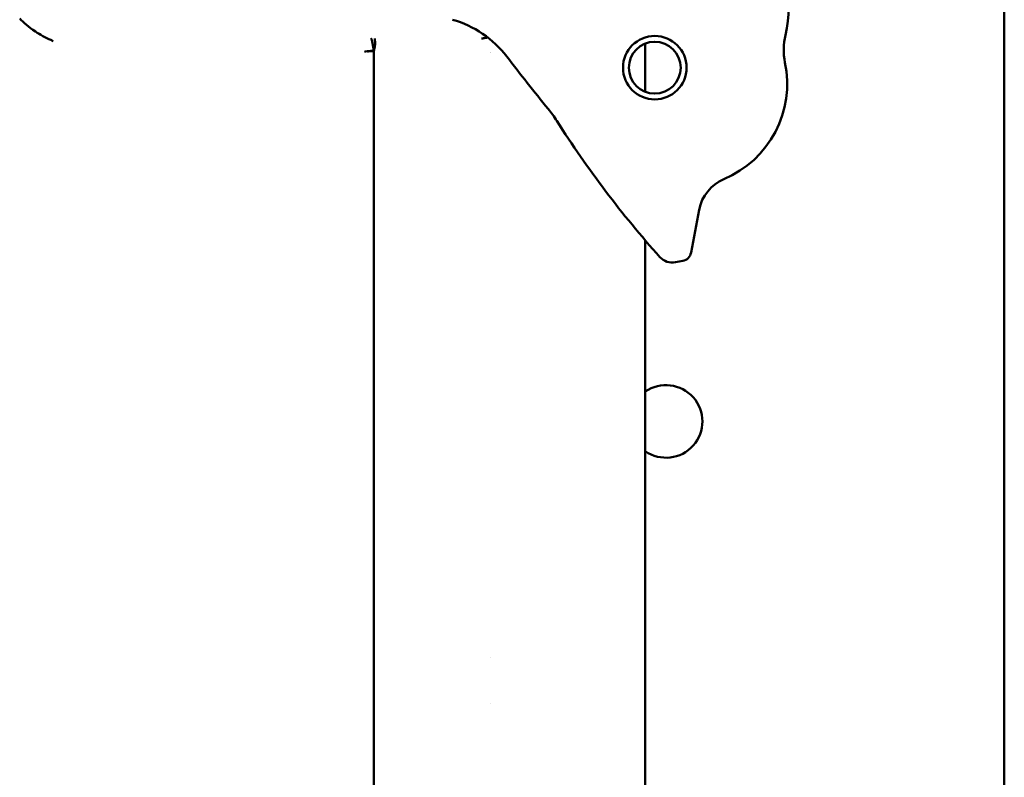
# Model space of a CAD drawing. Header units: millimetres. Extents: x 0 to 14369, y -869 to 2970.
# Tile 321 of 656: x 2118 to 2166, y 826 to 862. Entities that reach past the tile are written whole.
import ezdxf

# ---------------------------------------------------------------- set-up
doc = ezdxf.new("R2010")
doc.units = ezdxf.units.MM
doc.header["$LTSCALE"] = 10
doc.layers.add('Sichtbar (ISO)', color=7, linetype='Continuous', lineweight=50)

msp = doc.modelspace()

# ---------------------------------------------------------------- linework, layer by layer
at = {"layer": 'Sichtbar (ISO)'}
for p, q in [((2165.818, 1125.965), (2165.818, 641.735)), ((2135.441, 800.033), (2135.441, 860.736)), ((2148.518, 861.098), (2148.518, 858.771)), ((2150.723, 851.02), (2151.114, 853.088)), ((2148.518, 851.611), (2148.518, 654.38)), ((2149.968, 850.554), (2150.325, 850.622)), ((2141.05, 831.501), (2141.05, 831.501)), ((2141.05, 829.268), (2141.05, 829.268))]:
    msp.add_line(p, q, dxfattribs=at)
for radius in [1.53, 1.25]:
    msp.add_circle((2148.974, 859.935), radius, dxfattribs=at)
for centre, radius, start, end in [((2149.434, 862.901), 6, 346.5094, 38.4839), ((2137.874, 857.434), 5, 37.3755, 74.3202), ((2158.186, 860.801), 3, 166.5094, 191.8074), ((2138.911, 862.144), 2.6, 325.335, 325.3352), ((2221.315, 921.173), 100, 217.37547, 219.21696), ((2150.355, 859.164), 5, 292.9061, 11.8074), ((2139.191, 854.154), 6, 32.3985, 39.217), ((2186.474, 884.159), 50, 212.3985, 221.8399), ((2153.08, 852.716), 2, 112.9061, 169.2785), ((2149.819, 851.34), 0.8, 221.8399, 280.7597), ((2150.232, 851.113), 0.5, 280.7597, 349.2785), ((2149.518, 842.885), 1.75, 235.1501, 124.8499), ((2149.518, 842.885), 1.75, 235.1501, 124.8499)]:
    msp.add_arc(centre, radius, start, end, dxfattribs=at)
msp.add_ellipse((2135.499, 860.692), major_axis=(-0.507, 0.002), ratio=0.111398, start_param=4.823531, end_param=6.230834, dxfattribs=at)
for points, knots in [([(2118.373, 862.301), (2118.556, 862.117), (2118.805, 861.897), (2119.364, 861.523), (2119.61, 861.387), (2119.908, 861.254), (2119.95, 861.235), (2119.992, 861.218)], [-0.2006099, -0.2006099, -0.2006099, -0.2006099, -0.0841437, -0.0841437, 0, 0, 0.0136769, 0.0136769, 0.0136769, 0.0136769]), ([(2135.443, 860.748), (2135.442, 860.753), (2135.441, 860.757), (2135.44, 860.762), (2135.439, 860.766), (2135.438, 860.77), (2135.437, 860.774), (2135.436, 860.779), (2135.435, 860.784), (2135.434, 860.788), (2135.43, 860.806), (2135.427, 860.824), (2135.423, 860.842), (2135.419, 860.86), (2135.416, 860.878), (2135.412, 860.895), (2135.409, 860.913), (2135.405, 860.93), (2135.402, 860.947), (2135.395, 860.982), (2135.389, 861.015), (2135.383, 861.047), (2135.378, 861.079), (2135.373, 861.109), (2135.368, 861.137), (2135.364, 861.165), (2135.36, 861.191), (2135.355, 861.215), (2135.351, 861.238), (2135.346, 861.258), (2135.34, 861.275), (2135.335, 861.293), (2135.329, 861.306), (2135.323, 861.317), (2135.32, 861.322), (2135.316, 861.326), (2135.313, 861.329), (2135.31, 861.332), (2135.307, 861.334), (2135.304, 861.335)], [0, 0, 0, 0, 0.015883, 0.015883, 0.015883, 0.030744, 0.030744, 0.030744, 0.047629, 0.047629, 0.047629, 0.11112, 0.11112, 0.11112, 0.174611, 0.174611, 0.174611, 0.238103, 0.238103, 0.238103, 0.365086, 0.365086, 0.365086, 0.492069, 0.492069, 0.492069, 0.619051, 0.619051, 0.619051, 0.746034, 0.746034, 0.746034, 0.873017, 0.873017, 0.873017, 0.936509, 0.936509, 0.936509, 1, 1, 1, 1]), ([(2135.457, 860.805), (2135.477, 860.894), (2135.49, 860.981), (2135.494, 861.057), (2135.5, 861.152), (2135.492, 861.231), (2135.491, 861.279), (2135.49, 861.311), (2135.492, 861.331), (2135.492, 861.336)], [0.06464, 0.06464, 0.06464, 0.06464, 0.3681053, 0.3681053, 0.3681053, 0.7472421, 0.7472421, 0.7472421, 1, 1, 1, 1]), ([(2140.626, 861.343), (2140.636, 861.344), (2140.647, 861.345), (2140.657, 861.346), (2140.668, 861.347), (2140.678, 861.348), (2140.689, 861.349), (2140.71, 861.352), (2140.73, 861.354), (2140.751, 861.357), (2140.792, 861.363), (2140.832, 861.37), (2140.873, 861.377), (2140.893, 861.381), (2140.913, 861.385), (2140.933, 861.39)], [0, 0, 0, 0, 0.0374245, 0.0374245, 0.0374245, 0.0745749, 0.0745749, 0.0745749, 0.1480872, 0.1480872, 0.1480872, 0.2921738, 0.2921738, 0.2921738, 0.3633435, 0.3633435, 0.3633435, 0.3633435]), ([(2135.44, 860.736), (2135.433, 860.736), (2135.419, 860.736), (2135.39, 860.735), (2135.34, 860.733), (2135.271, 860.73), (2135.195, 860.725), (2135.15, 860.721), (2135.129, 860.718), (2135.129, 860.718)], [0.001738, 0.001738, 0.001738, 0.001738, 0.03125, 0.0625, 0.125, 0.25, 0.375, 0.5, 0.5016309, 0.5016309, 0.5016309, 0.5016309]), ([(2135.44, 860.736), (2135.438, 860.739), (2135.439, 860.741), (2135.441, 860.744), (2135.442, 860.746), (2135.443, 860.748)], [-0.001221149, -0.001221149, -0.001221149, -0.001221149, -0.000668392, -0.000668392, -0.000013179, -0.000013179, -0.000013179, -0.000013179])]:
    msp.add_open_spline(points, degree=3, knots=knots, dxfattribs=at)
for points in [[(2135.492, 861.336), (2135.492, 861.335), (2135.492, 861.334), (2135.492, 861.333)], [(2135.492, 861.29), (2135.492, 861.289), (2135.492, 861.289), (2135.492, 861.288)], [(2135.443, 860.748), (2135.448, 860.767), (2135.452, 860.786), (2135.457, 860.805)]]:
    msp.add_open_spline(points, degree=3, dxfattribs=at)

doc.saveas('drawing.dxf')
